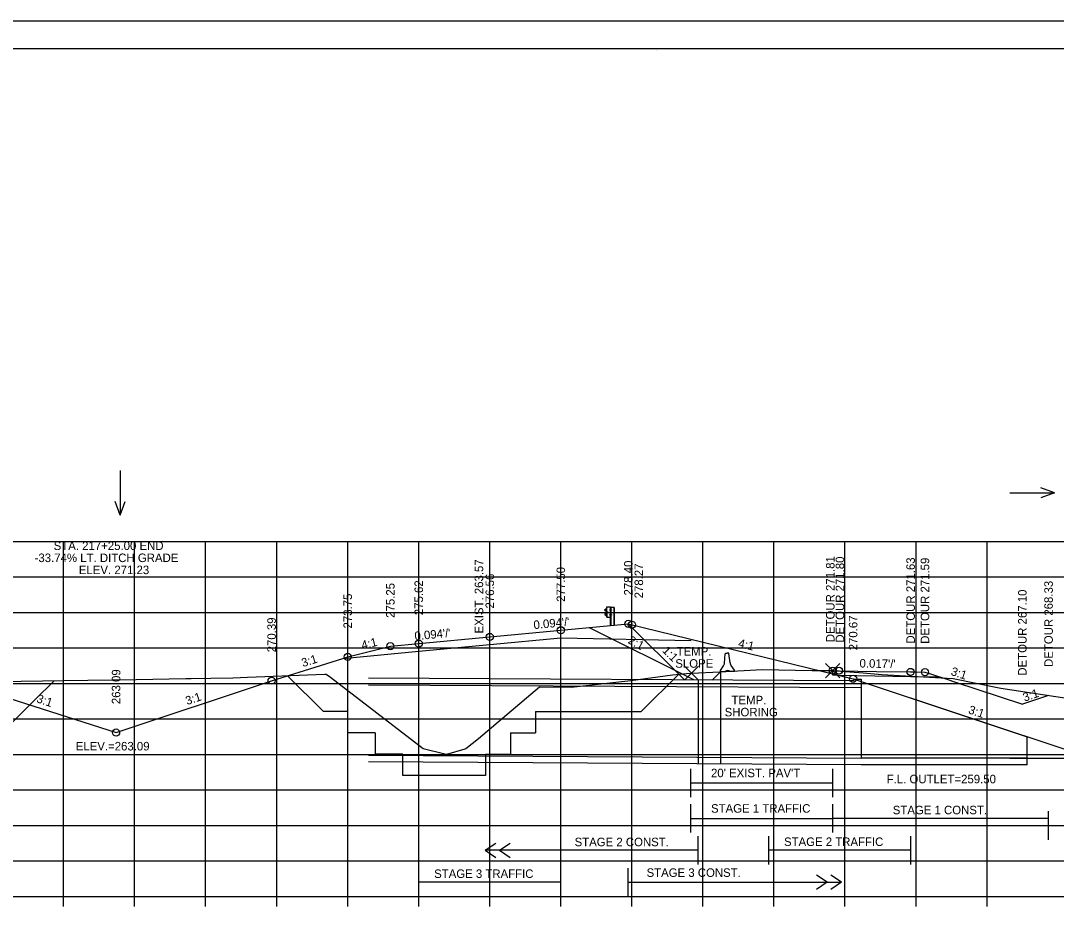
# Model space of a CAD drawing. Extents: x 4667 to 1632277, y -2100 to 724501.
# Drawn here: x 5711.1 to 5856.9, y -1235.9 to -1110.4 of the extents above; entities that cross this region are included whole.
import ezdxf

# ---------------------------------------------------------------- set-up
doc = ezdxf.new("R2010")
doc.units = 0
for name, color, linetype in [('R_Alt Surface', 7, 'Continuous'), ('R_Axis', 7, 'Continuous'), ('R_Border', 7, 'Continuous'), ('R_Border Notes', 7, 'Continuous'), ('R_Detour', 7, 'Continuous'), ('R_Detour Annot', 7, 'Continuous'), ('R_Draft', 7, 'Continuous'), ('R_Exist Surface', 7, 'Continuous'), ('R_Fin Surface', 7, 'Continuous'), ('R_Fin Surface Annot', 7, 'Continuous'), ('R_Grid', 7, 'Continuous'), ('R_MOT', 7, 'Continuous'), ('R_No Plot', 7, 'Continuous'), ('R_Proposed CofA', 7, 'Continuous'), ('R_ROW', 7, 'Continuous'), ('R_Striping', 7, 'Continuous'), ('R_Temp Easement', 7, 'Continuous'), ('R_Water', 7, 'Continuous'), ('R_Water Annot', 7, 'Continuous'), ('T_Drafting', 7, 'Continuous')]:
    doc.layers.add(name, color=color, linetype=linetype)

msp = doc.modelspace()

# ---------------------------------------------------------------- linework, layer by layer
at = {"layer": 'R_Alt Surface'}
msp.add_line((5806.53, -1203.23), (5806.53, -1215.1), dxfattribs=at)
msp.add_lwpolyline([(5756.51, -1200.23), (5767.18, -1199.23), (5777.18, -1198.29), (5787.18, -1197.35), (5805.55, -1197.72)], dxfattribs=at)
at = {"layer": 'R_Axis'}
for p, q in [((5667.18, -1233.77), (5947.18, -1233.77)), ((5717.18, -1235.17), (5717.18, -1233.77)), ((5727.18, -1235.17), (5727.18, -1233.77)), ((5737.18, -1235.17), (5737.18, -1233.77)), ((5747.18, -1235.17), (5747.18, -1233.77)), ((5757.18, -1235.17), (5757.18, -1233.77)), ((5767.18, -1235.17), (5767.18, -1233.77)), ((5777.18, -1235.17), (5777.18, -1233.77)), ((5787.18, -1235.17), (5787.18, -1233.77)), ((5797.18, -1235.17), (5797.18, -1233.77)), ((5807.18, -1235.17), (5807.18, -1233.77)), ((5817.18, -1235.17), (5817.18, -1233.77)), ((5827.18, -1235.17), (5827.18, -1233.77)), ((5837.18, -1235.17), (5837.18, -1233.77)), ((5847.18, -1235.17), (5847.18, -1233.77))]:
    msp.add_line(p, q, dxfattribs=at)
at = {"layer": 'R_Border'}
for p, q in [((5648.18, -1114.31), (5964.36, -1114.31)), ((5800.7, -1114.57), (5800.7, -1114.57)), ((5800.7, -1114.57), (5800.7, -1114.57))]:
    msp.add_line(p, q, dxfattribs=at)
at = {"layer": 'R_Detour'}
msp.add_line((5855.84, -1205.44), (5852.15, -1206.67), dxfattribs=at)
for points in [[(5840.58, -1202.88), (5836.42, -1202.81), (5826.34, -1202.64), (5825.46, -1202.62), (5825.46, -1201.96)], [(5825.46, -1201.96), (5826.2, -1201.97), (5826.34, -1201.97), (5831.62, -1202.06), (5836.42, -1202.14), (5837.1, -1202.15), (5838.44, -1202.18), (5839.34, -1202.47), (5841.66, -1203.23), (5842.6, -1203.54), (5852.15, -1206.67)]]:
    msp.add_lwpolyline(points, dxfattribs=at)
at = {"layer": 'R_Draft'}
for p, q in [((5793.39, -1193.36), (5793.52, -1193.26)), ((5793.56, -1193.61), (5793.39, -1193.51)), ((5793.4, -1193.38), (5793.53, -1193.28)), ((5793.57, -1193.59), (5793.4, -1193.49)), ((5793.41, -1193.94), (5793.57, -1193.85)), ((5793.42, -1193.96), (5793.58, -1193.87)), ((5793.52, -1193.26), (5793.63, -1193.2)), ((5793.53, -1193.28), (5793.62, -1193.23)), ((5793.6, -1193.79), (5793.6, -1193.66)), ((5793.62, -1193.79), (5793.62, -1193.66)), ((5793.66, -1194.41), (5793.66, -1193.05)), ((5793.67, -1193.79), (5793.67, -1193.67)), ((5793.67, -1193.67), (5793.72, -1193.67)), ((5793.67, -1193.7), (5793.72, -1193.7)), ((5793.67, -1193.76), (5793.72, -1193.76)), ((5793.67, -1193.76), (5793.72, -1193.76)), ((5793.67, -1193.79), (5793.72, -1193.79)), ((5793.73, -1193.78), (5793.73, -1193.68)), ((5794.15, -1193.35), (5794.1, -1193.35)), ((5794.1, -1193.35), (5794.1, -1193.48)), ((5794.1, -1193.41), (5794.16, -1193.41)), ((5794.15, -1193.48), (5794.1, -1193.48)), ((5794.16, -1193.04), (5794.17, -1193.04)), ((5794.16, -1193.04), (5794.23, -1193.05)), ((5794.19, -1195.56), (5794.19, -1193.04)), ((5794.23, -1193.47), (5794.23, -1193.35)), ((5794.23, -1193.35), (5794.28, -1193.35)), ((5794.23, -1193.38), (5794.28, -1193.38)), ((5794.23, -1193.44), (5794.27, -1193.44)), ((5794.23, -1193.44), (5794.28, -1193.44)), ((5794.23, -1193.47), (5794.28, -1193.47)), ((5794.28, -1193.46), (5794.28, -1193.36)), ((5794.65, -1193.05), (5794.65, -1195.56)), ((5794.68, -1193.05), (5794.68, -1195.56)), ((5793.51, -1194.21), (5793.38, -1194.1)), ((5793.52, -1194.19), (5793.4, -1194.09)), ((5793.62, -1194.27), (5793.51, -1194.21)), ((5793.63, -1194.25), (5793.52, -1194.19)), ((5794.1, -1194.16), (5794.1, -1194.04)), ((5794.1, -1194.04), (5794.15, -1194.04)), ((5794.1, -1194.1), (5794.16, -1194.1)), ((5794.1, -1194.16), (5794.15, -1194.16)), ((5794.16, -1194.41), (5794.19, -1194.41)), ((5794.24, -1194.16), (5794.24, -1194.04)), ((5794.24, -1194.04), (5794.29, -1194.04)), ((5794.24, -1194.07), (5794.29, -1194.07)), ((5794.24, -1194.13), (5794.28, -1194.13)), ((5794.24, -1194.13), (5794.29, -1194.13)), ((5794.24, -1194.16), (5794.29, -1194.16)), ((5794.29, -1194.15), (5794.29, -1194.05))]:
    msp.add_line(p, q, dxfattribs=at)
for points in [[(5793.63, -1193.04), (5793.64, -1194.41), (5794.16, -1194.41), (5794.16, -1193.04)], [(5793.67, -1193.65), (5793.67, -1193.82), (5793.66, -1193.82), (5793.66, -1193.65)], [(5793.73, -1193.7), (5793.73, -1193.76), (5793.76, -1193.76), (5793.76, -1193.7)], [(5794.1, -1193.35), (5794.1, -1193.48), (5794.16, -1193.48), (5794.16, -1193.35)], [(5794.23, -1193.33), (5794.23, -1193.49), (5794.22, -1193.49), (5794.22, -1193.33)], [(5794.29, -1193.38), (5794.29, -1193.44), (5794.31, -1193.44), (5794.31, -1193.38)], [(5794.1, -1194.04), (5794.1, -1194.16), (5794.16, -1194.16), (5794.16, -1194.04)], [(5794.24, -1194.02), (5794.24, -1194.18), (5794.23, -1194.18), (5794.23, -1194.02)], [(5794.3, -1194.07), (5794.3, -1194.13), (5794.32, -1194.13), (5794.32, -1194.07)]]:
    msp.add_lwpolyline(points, close=True, dxfattribs=at)
msp.add_lwpolyline([(5794.68, -1193.05), (5794.23, -1193.05), (5794.23, -1195.56)], dxfattribs=at)
for centre, radius, start, end in [((5793.43, -1193.43), 0.0856, 122.0217, 240.7501), ((5793.47, -1194.04), 0.109, 120.88, 214.7816), ((5793.43, -1193.43), 0.062, 122.0217, 240.7501), ((5793.47, -1194.04), 0.0854, 120.88, 214.7816), ((5793.53, -1193.67), 0.0622, 4.9556, 61.894), ((5793.6, -1193.73), 0.0453, 93.9303, 257.0446), ((5793.53, -1193.67), 0.0865, 4.9556, 61.894), ((5793.55, -1193.8), 0.0462, 293.1464, 8.2196), ((5793.55, -1193.8), 0.0703, 293.1464, 8.2196), ((5793.71, -1193.68), 0.022, 317.7756, 45.4255), ((5793.64, -1193.73), 0.0922, 339.7423, 20.2577), ((5793.7, -1193.78), 0.025, 323.3766, 39.0666), ((5794.26, -1193.36), 0.022, 317.7756, 45.4255), ((5794.19, -1193.41), 0.0922, 339.7423, 20.2577), ((5794.26, -1193.46), 0.025, 323.3766, 39.0666), ((5794.27, -1194.05), 0.022, 317.7756, 45.4255), ((5794.2, -1194.1), 0.0922, 339.7423, 20.2577), ((5794.27, -1194.15), 0.025, 323.3766, 39.0666)]:
    msp.add_arc(centre, radius, start, end, dxfattribs=at)
at = {"layer": 'R_Exist Surface'}
msp.add_lwpolyline([(5681.23, -1203.93), (5717.22, -1203.35), (5727.42, -1203.2), (5734.39, -1203.09), (5735.12, -1203.06), (5737.89, -1203.01), (5741.01, -1202.95), (5743.05, -1202.9), (5753.95, -1202.47), (5754.14, -1202.47), (5754.74, -1202.88), (5767.8, -1212.91), (5770.85, -1213.68), (5771.11, -1213.73), (5773.71, -1212.97), (5773.82, -1212.94), (5775.61, -1211.54), (5784.16, -1204.26), (5788.62, -1204.28), (5797.02, -1203.35), (5802.92, -1202.56), (5804.85, -1202.34), (5805.58, -1202.31), (5809.55, -1202.13), (5815.53, -1201.78), (5822.58, -1201.94), (5825.46, -1201.96), (5826.6, -1202.02), (5829.73, -1202.25), (5832.36, -1202.49), (5842.43, -1203.06), (5849.13, -1204.42), (5858.4, -1205.83)], dxfattribs=at)
at = {"layer": 'R_Fin Surface'}
for points in [[(5703.25, -1203.57), (5708.31, -1205.45), (5724.57, -1210.68), (5746.46, -1203.38), (5756.51, -1200.23), (5757.18, -1200.02), (5763.18, -1198.52), (5767.18, -1198.15), (5777.18, -1197.21), (5787.18, -1196.27), (5794.68, -1195.56), (5796.68, -1195.37)], [(5850.39, -1214.27), (5861.84, -1214.27), (5896.84, -1214.27), (5928.78, -1203.62)]]:
    msp.add_lwpolyline(points, dxfattribs=at)
at = {"layer": 'R_Grid'}
for p, q in [((5667.18, -1183.77), (5947.18, -1183.77)), ((5717.18, -1233.77), (5717.18, -1183.77)), ((5727.18, -1233.77), (5727.18, -1183.77)), ((5737.18, -1233.77), (5737.18, -1183.77)), ((5747.18, -1233.77), (5747.18, -1183.77)), ((5757.18, -1233.77), (5757.18, -1183.77)), ((5767.18, -1233.77), (5767.18, -1183.77)), ((5777.18, -1233.77), (5777.18, -1183.77)), ((5787.18, -1233.77), (5787.18, -1183.77)), ((5797.18, -1233.77), (5797.18, -1183.77)), ((5807.18, -1233.77), (5807.18, -1183.77)), ((5817.18, -1233.77), (5817.18, -1183.77)), ((5827.18, -1233.77), (5827.18, -1183.77)), ((5837.18, -1233.77), (5837.18, -1183.77)), ((5847.18, -1233.77), (5847.18, -1183.77)), ((5667.18, -1188.77), (5947.18, -1188.77)), ((5667.18, -1193.77), (5947.18, -1193.77)), ((5667.18, -1198.77), (5947.18, -1198.77)), ((5667.18, -1203.77), (5947.18, -1203.77)), ((5667.18, -1208.77), (5947.18, -1208.77)), ((5667.18, -1213.77), (5947.18, -1213.77)), ((5667.18, -1218.77), (5947.18, -1218.77)), ((5667.18, -1223.77), (5947.18, -1223.77)), ((5667.18, -1228.77), (5947.18, -1228.77)), ((5667.18, -1233.77), (5947.18, -1233.77))]:
    msp.add_line(p, q, dxfattribs=at)
at = {"layer": 'R_MOT'}
for p, q in [((5810.22, -1200.89), (5810.32, -1199.57)), ((5810.38, -1199.52), (5810.58, -1199.51)), ((5810.77, -1199.51), (5810.58, -1199.51)), ((5811.01, -1200.87), (5810.84, -1199.56)), ((5811.65, -1201.9), (5811.17, -1201.25)), ((5809.65, -1201.96), (5810.09, -1201.29)), ((5809.65, -1202.12), (5809.65, -1201.96)), ((5810.15, -1202.11), (5809.65, -1202.12)), ((5810.65, -1201.93), (5810.15, -1202.11)), ((5811.15, -1202.08), (5810.65, -1201.93)), ((5811.65, -1202.06), (5811.15, -1202.08)), ((5811.65, -1202.06), (5811.65, -1201.9))]:
    msp.add_line(p, q, dxfattribs=at)
for centre, radius, start, end in [((5810.39, -1199.58), 0.0625, 91.6884, 175.6794), ((5810.77, -1199.57), 0.0625, 7.6974, 91.6884), ((5809.39, -1200.83), 0.833, 326.6964, 355.6794), ((5811.84, -1200.76), 0.833, 187.6974, 216.6804)]:
    msp.add_arc(centre, radius, start, end, dxfattribs=at)
at = {"layer": 'R_No Plot'}
for p, q in [((5635.78, -1110.41), (5969.12, -1110.41)), ((5791.18, -1195.89), (5805.86, -1203.23))]:
    msp.add_line(p, q, dxfattribs=at)
for points in [[(5635.78, -1110.41), (5969.12, -1110.41), (5969.12, -1323.75), (5635.78, -1323.75)], [(5882.1, -1114.31), (5901.72, -1114.31), (5901.72, -1124.19), (5917.84, -1124.19), (5941.04, -1124.19), (5941.04, -1148.52), (5964.36, -1148.52), (5964.36, -1319.77), (5648.18, -1319.77), (5648.18, -1114.31)]]:
    msp.add_lwpolyline(points, close=True, dxfattribs=at)
for points in [[(5825.46, -1201.96), (5824.46, -1200.96), (5825.46, -1201.96), (5824.46, -1202.96), (5825.46, -1201.96), (5826.46, -1202.96), (5825.46, -1201.96), (5826.46, -1200.96)], [(5805.58, -1202.31), (5804.58, -1201.31), (5805.58, -1202.31), (5804.58, -1203.31), (5805.58, -1202.31), (5806.58, -1203.31), (5805.58, -1202.31), (5806.58, -1201.31)], [(5695.3, -1203.7), (5699.15, -1207.55), (5705.41, -1213.8), (5713.1, -1206.12), (5715.84, -1203.38)]]:
    msp.add_lwpolyline(points, dxfattribs=at)
for centre in [(5796.68, -1195.37), (5797.18, -1195.5), (5777.18, -1197.21), (5787.18, -1196.27), (5763.18, -1198.52), (5767.18, -1198.15), (5757.18, -1200.02), (5825.46, -1201.96), (5826.34, -1201.97), (5828.33, -1203.1), (5836.42, -1202.14), (5838.44, -1202.18), (5746.46, -1203.38), (5724.57, -1210.68)]:
    msp.add_circle(centre, 0.5, dxfattribs=at)
at = {"layer": 'R_Proposed CofA'}
for p, q in [((5776.53, -1227.27), (5778.03, -1226.27)), ((5776.53, -1227.27), (5778.03, -1228.27)), ((5778.53, -1227.27), (5780.03, -1226.27)), ((5778.53, -1227.27), (5780.03, -1228.27)), ((5824.68, -1231.77), (5823.18, -1230.77)), ((5824.68, -1231.77), (5823.18, -1232.77)), ((5826.68, -1231.77), (5825.18, -1230.77)), ((5826.68, -1231.77), (5825.18, -1232.77))]:
    msp.add_line(p, q, dxfattribs=at)
at = {"layer": 'R_ROW'}
for p, q in [((5748.71, -1202.68), (5753.76, -1207.73)), ((5803.77, -1202.46), (5798.51, -1207.73)), ((5757.14, -1207.73), (5753.76, -1207.73)), ((5757.14, -1207.73), (5757.14, -1210.73)), ((5783.61, -1207.73), (5798.51, -1207.73)), ((5783.61, -1207.73), (5783.61, -1210.73)), ((5761.05, -1210.73), (5757.14, -1210.73)), ((5761.05, -1210.73), (5761.05, -1213.73)), ((5780.08, -1210.73), (5783.61, -1210.73)), ((5780.08, -1210.73), (5780.08, -1213.73)), ((5764.96, -1213.73), (5761.05, -1213.73)), ((5764.96, -1216.73), (5764.96, -1213.73)), ((5776.56, -1213.73), (5776.56, -1216.73)), ((5776.56, -1213.73), (5780.08, -1213.73)), ((5776.56, -1216.73), (5764.96, -1216.73))]:
    msp.add_line(p, q, dxfattribs=at)
at = {"layer": 'R_Striping'}
for p, q in [((5796.68, -1195.37), (5828.33, -1203.1)), ((5828.33, -1203.1), (5861.84, -1214.27))]:
    msp.add_line(p, q, dxfattribs=at)
at = {"layer": 'R_Temp Easement'}
for p, q in [((5805.46, -1219.77), (5805.46, -1215.77)), ((5825.46, -1219.77), (5825.46, -1215.77)), ((5805.46, -1217.77), (5825.46, -1217.77)), ((5805.46, -1224.77), (5805.46, -1220.77)), ((5825.46, -1224.77), (5825.46, -1220.77)), ((5805.46, -1222.77), (5825.46, -1222.77)), ((5855.84, -1222.77), (5825.46, -1222.77)), ((5855.84, -1225.77), (5855.84, -1221.77)), ((5806.53, -1229.27), (5806.53, -1225.27)), ((5816.44, -1229.27), (5816.44, -1225.27)), ((5836.44, -1229.27), (5836.44, -1225.27)), ((5806.53, -1227.27), (5776.53, -1227.27)), ((5836.44, -1227.27), (5816.44, -1227.27)), ((5767.18, -1233.77), (5767.18, -1229.77)), ((5787.18, -1233.77), (5787.18, -1229.77)), ((5796.68, -1233.77), (5796.68, -1229.77)), ((5787.18, -1231.77), (5767.18, -1231.77)), ((5796.68, -1231.77), (5826.68, -1231.77))]:
    msp.add_line(p, q, dxfattribs=at)
at = {"layer": 'R_Water'}
for p, q in [((5809.65, -1202.12), (5809.65, -1215.11)), ((5760.12, -1202.97), (5828.47, -1203.34)), ((5760.12, -1203.97), (5829.47, -1204.35)), ((5829.47, -1203.48), (5852.85, -1211.27)), ((5829.47, -1204.27), (5829.47, -1214.27)), ((5852.85, -1215.23), (5852.85, -1211.27)), ((5760.12, -1213.86), (5829.47, -1214.27)), ((5852.85, -1214.27), (5829.47, -1214.27)), ((5829.47, -1215.23), (5760.12, -1214.82)), ((5852.85, -1215.23), (5829.47, -1215.23))]:
    msp.add_line(p, q, dxfattribs=at)
msp.add_lwpolyline([(5828.47, -1203.34), (5828.47, -1203.14), (5829.47, -1203.14), (5829.47, -1204.27)], dxfattribs=at)
at = {"layer": 'R_Water Annot'}
for p, q in [((5725.16, -1173.77), (5725.16, -1180.05)), ((5856.67, -1176.91), (5854.75, -1176.21)), ((5850.39, -1176.91), (5856.67, -1176.91)), ((5856.67, -1176.91), (5854.75, -1177.61)), ((5725.16, -1180.05), (5724.46, -1178.13)), ((5725.16, -1180.05), (5725.86, -1178.13))]:
    msp.add_line(p, q, dxfattribs=at)
at = {"layer": 'T_Drafting'}
for p, q in [((5796.68, -1195.37), (5804.53, -1203.22)), ((5808.53, -1203.24), (5809.65, -1202.12)), ((5804.53, -1203.22), (5808.53, -1203.24))]:
    msp.add_line(p, q, dxfattribs=at)

# ---------------------------------------------------------------- texts
at = {"layer": 'R_Alt Surface'}
msp.add_text('1:1', height=1.2, rotation=315, dxfattribs=at).set_placement((5801.38, -1199.22))
at = {"layer": 'R_Border Notes'}
for s, p in [('TEMP.', (5803.48, -1199.85)), ('SLOPE', (5803.29, -1201.55)), ('TEMP.', (5811.21, -1206.7)), ('SHORING', (5810.24, -1208.4))]:
    msp.add_text(s, height=1.2, dxfattribs=at).set_placement(p)
at = {"layer": 'R_Detour'}
msp.add_text('3:1', height=1.2, rotation=18.7248, dxfattribs=at).set_placement((5852.46, -1206.34))
at = {"layer": 'R_Detour Annot'}
for s, rotation, p in [("0.017'/'", 359.0331, (5829.22, -1201.52)), ('3:1', 341.7516, (5841.99, -1202.55))]:
    msp.add_text(s, height=1.2, rotation=rotation, dxfattribs=at).set_placement(p)
at = {"layer": 'R_Fin Surface Annot'}
for s, rotation, p in [('278.40', 90, (5797.28, -1191.37)), ('DETOUR 271.81', 90, (5825.71, -1197.96)), ('DETOUR 271.80', 90, (5827.07, -1198.02)), ('DETOUR 271.63', 90, (5837.02, -1198.14)), ('DETOUR 271.59', 90, (5839.04, -1198.18)), ('277.50', 90, (5787.78, -1192.27)), ('278.27', 90, (5798.76, -1191.78)), ('275.62', 90, (5767.78, -1194.15)), ('276.56', 90, (5777.78, -1193.21)), ('DETOUR 268.33', 90, (5856.44, -1201.44)), ('275.25', 90, (5763.78, -1194.52)), ('DETOUR 267.10', 90, (5852.75, -1202.67)), ('273.75', 90, (5757.78, -1196.02)), ('270.39', 90, (5747.06, -1199.38)), ("0.094'/'", 5.37, (5783.39, -1196.12)), ('270.67', 90, (5828.93, -1199.1)), ("0.094'/'", 5.37, (5766.64, -1197.69)), ('4:1', 14.0362, (5759.26, -1198.99)), ('4:1', 346.2875, (5812.07, -1198.62)), ('3:1', 17.3897, (5750.88, -1201.47)), ('263.09', 90, (5725.17, -1206.68)), ('3:1', 341.5651, (5713.28, -1206.39)), ('3:1', 18.4349, (5734.57, -1206.82)), ('3:1', 341.5651, (5844.46, -1207.95))]:
    msp.add_text(s, height=1.2, rotation=rotation, dxfattribs=at).set_placement(p)
at = {"layer": 'R_No Plot'}
msp.add_text('2:1', height=1.2, rotation=330.9929, dxfattribs=at).set_placement((5796.53, -1198.03))
at = {"layer": 'R_Temp Easement'}
msp.add_text('EXIST. 263.57', height=1.2, rotation=90, dxfattribs=at).set_placement((5776.25, -1196.72))
for s, height, p in [("20' EXIST. PAV'T", 1.2, (5808.32, -1216.97)), ('STAGE 1 TRAFFIC', 1.2, (5808.32, -1221.97)), ('STAGE 1 CONST.', 1.1985, (5833.91, -1222.19)), ('STAGE 2 CONST.', 1.1985, (5789.12, -1226.69)), ('STAGE 2 TRAFFIC', 1.1985, (5818.6, -1226.66)), ('STAGE 3 TRAFFIC', 1.1985, (5769.35, -1231.16)), ('STAGE 3 CONST.', 1.1985, (5799.25, -1231.01))]:
    msp.add_text(s, height=height, dxfattribs=at).set_placement(p)
at = {"layer": 'R_Water Annot'}
for s, p in [('STA. 217+25.00 END', (5715.78, -1184.97)), ('-33.74% LT. DITCH GRADE', (5713.1, -1186.67)), ('ELEV. 271.23', (5719.33, -1188.37)), ('ELEV.=263.09', (5718.89, -1213.2)), ('F.L. OUTLET=259.50', (5833.05, -1217.83))]:
    msp.add_text(s, height=1.2, dxfattribs=at).set_placement(p)

doc.saveas('drawing.dxf')
